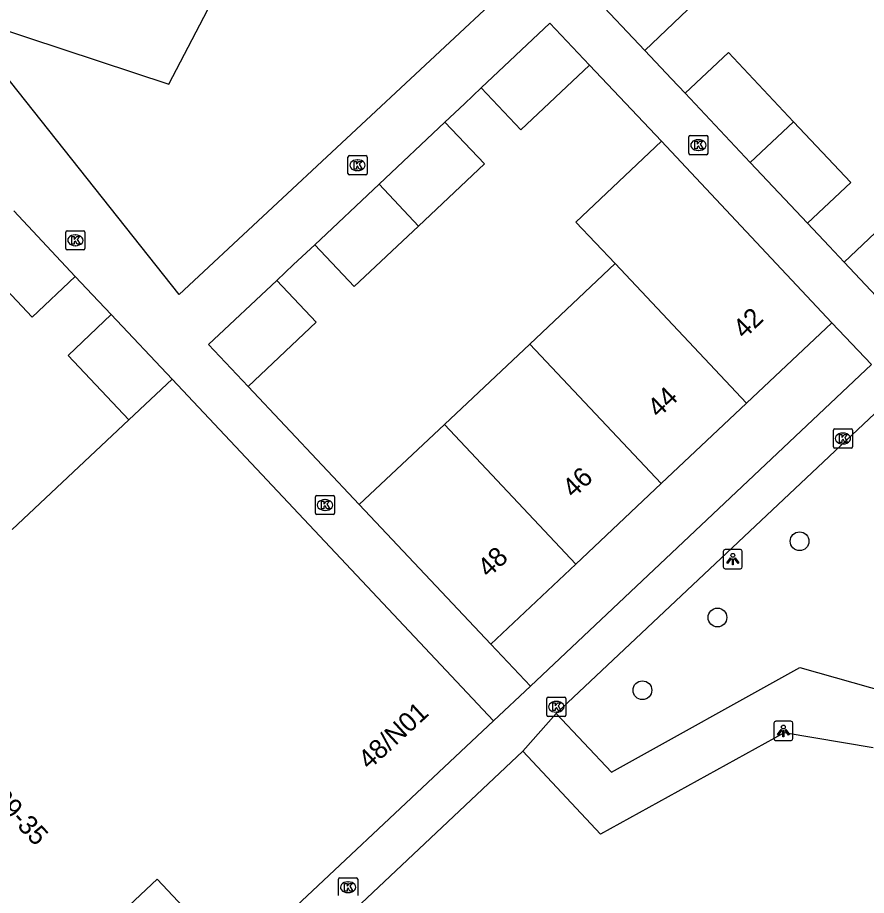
# Model space of a CAD drawing. Extents: x 162542 to 163144, y 380786 to 381511.
# Drawn here: x 162956.88 to 163001.13, y 381201.72 to 381247.49 of the extents above; entities that cross this region are included whole.
import ezdxf

# ---------------------------------------------------------------- set-up
doc = ezdxf.new("R2010")
doc.units = 0
for name, color, linetype in [('IMGEO_Boom', 7, 'Continuous'), ('IMGEO_Kolk', 7, 'Continuous'), ('IMGEO_Lichtpunt', 7, 'Continuous'), ('IMGEO_Pand', 7, 'Continuous'), ('IMGEO_Pand_nummerreeks', 7, 'Continuous'), ('IMGEO_Voetpad_open', 7, 'Continuous')]:
    doc.layers.add(name, color=color, linetype=linetype)

msp = doc.modelspace()

# ---------------------------------------------------------------- linework, layer by layer
at = {"layer": 'IMGEO_Boom'}
for centre in [(162997.648, 381220.188), (162993.365, 381216.213), (162989.452, 381212.422)]:
    msp.add_circle(centre, 0.489, dxfattribs=at)
at = {"layer": 'IMGEO_Kolk'}
for p, q in [((162991.946, 381241.343), (162992.798, 381241.343)), ((162991.871, 381240.417), (162991.871, 381241.269)), ((162992.359, 381241.123), (162992.384, 381241.123)), ((162992.872, 381241.269), (162992.872, 381240.417)), ((162992.382, 381240.563), (162992.357, 381240.563)), ((162974.099, 381239.366), (162974.099, 381240.218)), ((162974.174, 381240.292), (162975.026, 381240.292)), ((162974.587, 381240.072), (162974.612, 381240.072)), ((162975.1, 381240.218), (162975.1, 381239.366)), ((162992.798, 381240.343), (162991.946, 381240.343)), ((162974.61, 381239.512), (162974.585, 381239.512)), ((162975.026, 381239.292), (162974.174, 381239.292)), ((162959.39, 381235.452), (162959.39, 381236.304)), ((162959.465, 381236.378), (162960.317, 381236.378)), ((162960.391, 381236.304), (162960.391, 381235.452)), ((162959.878, 381236.158), (162959.903, 381236.158)), ((162960.317, 381235.378), (162959.465, 381235.378)), ((162959.901, 381235.598), (162959.876, 381235.598)), ((162999.407, 381225.12), (162999.407, 381225.972)), ((162999.482, 381226.046), (163000.334, 381226.046)), ((162999.895, 381225.826), (162999.92, 381225.826)), ((163000.408, 381225.972), (163000.408, 381225.12)), ((162999.918, 381225.266), (162999.893, 381225.266)), ((163000.334, 381225.046), (162999.482, 381225.046)), ((162972.479, 381222.578), (162973.331, 381222.578)), ((162972.404, 381221.652), (162972.404, 381222.504)), ((162972.892, 381222.358), (162972.917, 381222.358)), ((162973.405, 381222.504), (162973.405, 381221.652)), ((162972.915, 381221.798), (162972.89, 381221.798)), ((162973.331, 381221.578), (162972.479, 381221.578)), ((162984.538, 381212.057), (162985.39, 381212.057)), ((162984.463, 381211.131), (162984.463, 381211.983)), ((162984.951, 381211.837), (162984.976, 381211.837)), ((162985.464, 381211.983), (162985.464, 381211.131)), ((162984.974, 381211.277), (162984.949, 381211.277)), ((162985.39, 381211.057), (162984.538, 381211.057)), ((162973.608, 381201.724), (162973.608, 381202.576)), ((162973.683, 381202.65), (162974.535, 381202.65)), ((162974.096, 381202.43), (162974.121, 381202.43)), ((162974.609, 381202.576), (162974.609, 381201.724)), ((162974.119, 381201.87), (162974.094, 381201.87))]:
    msp.add_line(p, q, dxfattribs=at)
for points in [[(162991.946, 381241.343), (162992.798, 381241.343)], [(162991.871, 381240.417), (162991.871, 381241.269)], [(162992.192, 381241.043), (162992.315, 381241.043), (162992.315, 381240.892), (162992.445, 381241.043), (162992.609, 381241.043), (162992.463, 381240.892), (162992.616, 381240.643), (162992.464, 381240.643), (162992.379, 381240.807), (162992.315, 381240.74), (162992.315, 381240.643), (162992.192, 381240.643), (162992.192, 381241.043)], [(162992.872, 381241.269), (162992.872, 381240.417)], [(162974.099, 381239.366), (162974.099, 381240.218)], [(162974.174, 381240.292), (162975.026, 381240.292)], [(162974.42, 381239.992), (162974.543, 381239.992), (162974.543, 381239.841), (162974.673, 381239.992), (162974.837, 381239.992), (162974.691, 381239.841), (162974.844, 381239.592), (162974.692, 381239.592), (162974.607, 381239.756), (162974.543, 381239.689), (162974.543, 381239.592), (162974.42, 381239.592), (162974.42, 381239.992)], [(162975.1, 381240.218), (162975.1, 381239.366)], [(162992.798, 381240.343), (162991.946, 381240.343)], [(162975.026, 381239.292), (162974.174, 381239.292)], [(162959.39, 381235.452), (162959.39, 381236.304)], [(162959.465, 381236.378), (162960.317, 381236.378)], [(162960.391, 381236.304), (162960.391, 381235.452)], [(162959.711, 381236.078), (162959.834, 381236.078), (162959.834, 381235.927), (162959.964, 381236.078), (162960.128, 381236.078), (162959.982, 381235.927), (162960.135, 381235.678), (162959.983, 381235.678), (162959.898, 381235.842), (162959.834, 381235.775), (162959.834, 381235.678), (162959.711, 381235.678), (162959.711, 381236.078)], [(162960.317, 381235.378), (162959.465, 381235.378)], [(162999.407, 381225.12), (162999.407, 381225.972)], [(162999.482, 381226.046), (163000.334, 381226.046)], [(162999.728, 381225.746), (162999.851, 381225.746), (162999.851, 381225.595), (162999.981, 381225.746), (163000.145, 381225.746), (162999.999, 381225.595), (163000.152, 381225.346), (163000, 381225.346), (162999.915, 381225.51), (162999.851, 381225.443), (162999.851, 381225.346), (162999.728, 381225.346), (162999.728, 381225.746)], [(163000.408, 381225.972), (163000.408, 381225.12)], [(163000.334, 381225.046), (162999.482, 381225.046)], [(162972.479, 381222.578), (162973.331, 381222.578)], [(162972.404, 381221.652), (162972.404, 381222.504)], [(162972.725, 381222.278), (162972.848, 381222.278), (162972.848, 381222.127), (162972.978, 381222.278), (162973.142, 381222.278), (162972.996, 381222.127), (162973.149, 381221.878), (162972.997, 381221.878), (162972.912, 381222.042), (162972.848, 381221.975), (162972.848, 381221.878), (162972.725, 381221.878), (162972.725, 381222.278)], [(162973.405, 381222.504), (162973.405, 381221.652)], [(162973.331, 381221.578), (162972.479, 381221.578)], [(162984.538, 381212.057), (162985.39, 381212.057)], [(162984.463, 381211.131), (162984.463, 381211.983)], [(162984.784, 381211.757), (162984.907, 381211.757), (162984.907, 381211.606), (162985.037, 381211.757), (162985.201, 381211.757), (162985.055, 381211.606), (162985.208, 381211.357), (162985.056, 381211.357), (162984.971, 381211.521), (162984.907, 381211.454), (162984.907, 381211.357), (162984.784, 381211.357), (162984.784, 381211.757)], [(162985.464, 381211.983), (162985.464, 381211.131)], [(162985.39, 381211.057), (162984.538, 381211.057)], [(162973.608, 381201.724), (162973.608, 381202.576)], [(162973.683, 381202.65), (162974.535, 381202.65)], [(162974.609, 381202.576), (162974.609, 381201.724)], [(162973.929, 381202.35), (162974.052, 381202.35), (162974.052, 381202.199), (162974.182, 381202.35), (162974.346, 381202.35), (162974.2, 381202.199), (162974.353, 381201.95), (162974.201, 381201.95), (162974.116, 381202.114), (162974.052, 381202.047), (162974.052, 381201.95), (162973.929, 381201.95), (162973.929, 381202.35)]]:
    msp.add_lwpolyline(points, dxfattribs=at)
for centre, start, end in [((162991.948, 381241.267), 91.552, 178.448), ((162991.948, 381241.267), 91.552, 178.448), ((162992.796, 381241.267), 1.552, 88.448), ((162992.796, 381241.267), 1.552, 88.448), ((162991.948, 381240.419), 181.552, 268.448), ((162991.948, 381240.419), 181.552, 268.448), ((162992.796, 381240.419), 271.552, 358.448), ((162992.796, 381240.419), 271.552, 358.448), ((162974.176, 381240.216), 91.552, 178.448), ((162974.176, 381240.216), 91.552, 178.448), ((162975.024, 381240.216), 1.552, 88.448), ((162975.024, 381240.216), 1.552, 88.448), ((162974.176, 381239.368), 181.552, 268.448), ((162974.176, 381239.368), 181.552, 268.448), ((162975.024, 381239.368), 271.552, 358.448), ((162975.024, 381239.368), 271.552, 358.448), ((162959.467, 381236.302), 91.552, 178.448), ((162959.467, 381236.302), 91.552, 178.448), ((162960.315, 381236.302), 1.552, 88.448), ((162960.315, 381236.302), 1.552, 88.448), ((162959.467, 381235.454), 181.552, 268.448), ((162959.467, 381235.454), 181.552, 268.448), ((162960.315, 381235.454), 271.552, 358.448), ((162960.315, 381235.454), 271.552, 358.448), ((162999.484, 381225.97), 91.552, 178.448), ((162999.484, 381225.97), 91.552, 178.448), ((163000.332, 381225.97), 1.552, 88.448), ((163000.332, 381225.97), 1.552, 88.448), ((162999.484, 381225.122), 181.552, 268.448), ((162999.484, 381225.122), 181.552, 268.448), ((163000.332, 381225.122), 271.552, 358.448), ((163000.332, 381225.122), 271.552, 358.448), ((162972.481, 381222.502), 91.552, 178.448), ((162972.481, 381222.502), 91.552, 178.448), ((162973.329, 381222.502), 1.552, 88.448), ((162973.329, 381222.502), 1.552, 88.448), ((162972.481, 381221.654), 181.552, 268.448), ((162972.481, 381221.654), 181.552, 268.448), ((162973.329, 381221.654), 271.552, 358.448), ((162973.329, 381221.654), 271.552, 358.448), ((162984.54, 381211.981), 91.552, 178.448), ((162984.54, 381211.981), 91.552, 178.448), ((162985.388, 381211.981), 1.552, 88.448), ((162985.388, 381211.981), 1.552, 88.448), ((162984.54, 381211.133), 181.552, 268.448), ((162984.54, 381211.133), 181.552, 268.448), ((162985.388, 381211.133), 271.552, 358.448), ((162985.388, 381211.133), 271.552, 358.448), ((162973.685, 381202.574), 91.552, 178.448), ((162973.685, 381202.574), 91.552, 178.448), ((162974.533, 381202.574), 1.552, 88.448), ((162974.533, 381202.574), 1.552, 88.448)]:
    msp.add_arc(centre, 0.0765, start, end, dxfattribs=at)
for centre, major_axis, ratio, start_param, end_param in [((162992.358, 381240.843), (-0.387, 0.002), 0.722429, 4.712389, 7.853982), ((162992.383, 381240.843), (-0.39, 0.002), 0.717154, 1.570796, 4.712389), ((162974.586, 381239.792), (-0.387, 0.002), 0.722429, 4.712389, 7.853982), ((162974.611, 381239.792), (-0.39, 0.002), 0.717154, 1.570796, 4.712389), ((162959.877, 381235.878), (-0.387, 0.002), 0.722429, 4.712389, 7.853982), ((162959.902, 381235.878), (-0.39, 0.002), 0.717154, 1.570796, 4.712389), ((162999.894, 381225.546), (-0.387, 0.002), 0.722429, 4.712389, 7.853982), ((162999.919, 381225.546), (-0.39, 0.002), 0.717154, 1.570796, 4.712389), ((162972.891, 381222.078), (-0.387, 0.002), 0.722429, 4.712389, 7.853982), ((162972.916, 381222.078), (-0.39, 0.002), 0.717154, 1.570796, 4.712389), ((162984.95, 381211.557), (-0.387, 0.002), 0.722429, 4.712389, 7.853982), ((162984.975, 381211.557), (-0.39, 0.002), 0.717154, 1.570796, 4.712389), ((162974.095, 381202.15), (-0.387, 0.002), 0.722429, 4.712389, 7.853982), ((162974.12, 381202.15), (-0.39, 0.002), 0.717154, 1.570796, 4.712389)]:
    msp.add_ellipse(centre, major_axis=major_axis, ratio=ratio, start_param=start_param, end_param=end_param, dxfattribs=at)
at = {"layer": 'IMGEO_Lichtpunt'}
for p, q in [((162993.665, 381219.658), (162993.665, 381218.851)), ((162993.665, 381219.658), (162993.665, 381218.851)), ((162994.567, 381219.753), (162993.759, 381219.753)), ((162994.567, 381219.753), (162993.759, 381219.753)), ((162994.661, 381218.851), (162994.661, 381219.658)), ((162994.661, 381218.851), (162994.661, 381219.658)), ((162993.759, 381218.757), (162994.567, 381218.757)), ((162993.759, 381218.757), (162994.567, 381218.757)), ((162996.304, 381210.706), (162996.304, 381209.899)), ((162996.304, 381210.706), (162996.304, 381209.899)), ((162997.206, 381210.801), (162996.398, 381210.801)), ((162997.206, 381210.801), (162996.398, 381210.801)), ((162997.3, 381209.899), (162997.3, 381210.706)), ((162997.3, 381209.899), (162997.3, 381210.706)), ((162996.398, 381209.805), (162997.206, 381209.805)), ((162996.398, 381209.805), (162997.206, 381209.805))]:
    msp.add_line(p, q, dxfattribs=at)
for points in [[(162994.039, 381219.322), (162994.078, 381219.294), (162993.89, 381219.032), (162993.852, 381219.059), (162994.039, 381219.322)], [(162994.251, 381219.294), (162994.289, 381219.321), (162994.476, 381219.059), (162994.437, 381219.031), (162994.251, 381219.294)], [(162994.141, 381219.274), (162994.188, 381219.274), (162994.188, 381218.952), (162994.141, 381218.952), (162994.141, 381219.274)], [(162996.678, 381210.37), (162996.717, 381210.342), (162996.529, 381210.08), (162996.491, 381210.107), (162996.678, 381210.37)], [(162996.78, 381210.322), (162996.827, 381210.322), (162996.827, 381210), (162996.78, 381210), (162996.78, 381210.322)], [(162996.89, 381210.342), (162996.928, 381210.369), (162997.115, 381210.107), (162997.076, 381210.079), (162996.89, 381210.342)]]:
    msp.add_lwpolyline(points, dxfattribs=at)
for centre in [(162994.164, 381219.456), (162996.803, 381210.504)]:
    msp.add_circle(centre, 0.0994, dxfattribs=at)
for centre, start, end in [((162993.759, 381219.658), 90, 180), ((162993.759, 381219.658), 90, 180), ((162994.567, 381219.658), 0, 90), ((162994.567, 381219.658), 0, 90), ((162993.759, 381218.851), 180, 270), ((162993.759, 381218.851), 180, 270), ((162994.567, 381218.851), 270, 0), ((162994.567, 381218.851), 270, 360), ((162996.398, 381210.706), 90, 180), ((162996.398, 381210.706), 90, 180), ((162997.206, 381210.706), 0, 90), ((162997.206, 381210.706), 0, 90), ((162996.398, 381209.899), 180, 270), ((162996.398, 381209.899), 180, 270), ((162997.206, 381209.899), 270, 0), ((162997.206, 381209.899), 270, 360)]:
    msp.add_arc(centre, 0.0946, start, end, dxfattribs=at)
at = {"layer": 'IMGEO_Pand'}
for points in [[(162989.572, 381245.779), (162991.828, 381247.905), (162989.104, 381250.796)], [(162989.572, 381245.779), (162986.846, 381248.672)], [(162981.052, 381243.826), (162984.63, 381247.195), (162986.687, 381245.011)], [(162997.333, 381242.062), (162993.934, 381245.669), (162991.678, 381243.544)], [(162986.687, 381245.011), (162983.11, 381241.643), (162981.052, 381243.826)], [(162995.075, 381239.938), (162991.678, 381243.544)], [(162975.721, 381238.807), (162979.156, 381242.042)], [(162979.156, 381242.042), (162981.214, 381239.858), (162977.779, 381236.623)], [(162995.075, 381239.938), (162997.333, 381242.062)], [(162998.055, 381236.774), (163000.312, 381238.9), (162997.333, 381242.062)], [(162988.031, 381234.661), (162985.985, 381236.832), (162990.451, 381241.042)], [(162990.451, 381241.042), (162992.496, 381238.864), (162999.335, 381231.582)], [(162998.055, 381236.774), (162995.075, 381239.938)], [(162972.369, 381235.651), (162975.721, 381238.807)], [(162977.779, 381236.623), (162975.721, 381238.807)], [(162956.675, 381237.412), (162959.887, 381234)], [(163005.564, 381233.325), (163002.222, 381236.872), (162999.966, 381234.747)], [(162972.369, 381235.651), (162974.427, 381233.467), (162977.779, 381236.623)], [(162954.42, 381235.285), (162957.632, 381231.874), (162959.887, 381234)], [(162983.578, 381230.47), (162988.031, 381234.661)], [(162994.885, 381227.388), (162988.031, 381234.661)], [(163003.308, 381231.199), (162999.966, 381234.747)], [(162968.895, 381228.258), (162966.838, 381230.442), (162970.391, 381233.789)], [(162970.391, 381233.789), (162972.45, 381231.605), (162968.895, 381228.258)], [(162961.764, 381232.007), (162959.509, 381229.881), (162962.674, 381226.519)], [(162961.764, 381232.007), (162964.931, 381228.644)], [(162999.335, 381231.582), (162994.885, 381227.388)], [(162979.126, 381226.278), (162983.578, 381230.47)], [(162983.578, 381230.47), (162990.435, 381223.194)], [(162964.931, 381228.644), (162962.674, 381226.519)], [(162964.931, 381228.644), (162981.688, 381210.831)], [(162994.885, 381227.388), (162990.435, 381223.194)], [(162962.674, 381226.519), (162956.596, 381220.8)], [(162979.126, 381226.278), (162974.688, 381222.101)], [(162985.985, 381219), (162979.126, 381226.278)], [(162990.435, 381223.194), (162985.985, 381219)], [(162981.554, 381214.825), (162974.688, 381222.101)], [(162985.985, 381219), (162981.554, 381214.825)], [(162968.257, 381198.213), (162981.688, 381210.831)], [(162959.774, 381198.46), (162964.15, 381202.572), (162968.257, 381198.213)]]:
    msp.add_lwpolyline(points, dxfattribs=at)
at = {"layer": 'IMGEO_Voetpad_open'}
for points in [[(162971.877, 381257.641), (162974.693, 381253.841), (162982.743, 381249.335), (162965.303, 381233.048), (162953.697, 381247.671), (162964.763, 381244.019), (162971.877, 381257.641)], [(162991.678, 381243.544), (162990.961, 381244.305), (162989.572, 381245.779)], [(162986.687, 381245.011), (162990.451, 381241.042)], [(162979.156, 381242.042), (162980.173, 381242.999), (162981.052, 381243.826)], [(162984.953, 381211.208), (163013.418, 381238.006), (163014.426, 381237.73), (163014.779, 381237.614)], [(162999.966, 381234.747), (162999.189, 381235.571), (162998.055, 381236.774)], [(162970.391, 381233.789), (162971.269, 381234.615), (162972.369, 381235.651)], [(162959.887, 381234), (162960.788, 381233.043), (162961.764, 381232.007)], [(162999.335, 381231.582), (163001.394, 381229.396)], [(162983.61, 381212.642), (163001.394, 381229.396)], [(162974.688, 381222.101), (162968.895, 381228.258)], [(162983.61, 381212.642), (162981.554, 381214.825)], [(162984.953, 381211.208), (162987.835, 381208.155), (162997.652, 381213.616), (163011.346, 381209.724)], [(162981.688, 381210.831), (162983.61, 381212.642)], [(162983.227, 381209.253), (162984.953, 381211.208)], [(163001.476, 381209.428), (162996.837, 381210.199), (162987.274, 381204.922), (162983.227, 381209.253)], [(162965.477, 381192.532), (162983.227, 381209.253)]]:
    msp.add_lwpolyline(points, dxfattribs=at)

# ---------------------------------------------------------------- texts
at = {"layer": 'IMGEO_Pand_nummerreeks'}
for s, rotation, p in [('42', 44.0433, (162994.762, 381230.701)), ('44', 43.35, (162990.292, 381226.585)), ('46', 43.35, (162985.857, 381222.4)), ('48', 43.0748, (162981.43, 381218.247)), ('48/N01', 42.5746, (162975.203, 381208.241)), ('29-35', 313.2568, (162955.491, 381206.74))]:
    msp.add_text(s, height=1, rotation=rotation, dxfattribs=at).set_placement(p)

doc.saveas('drawing.dxf')
